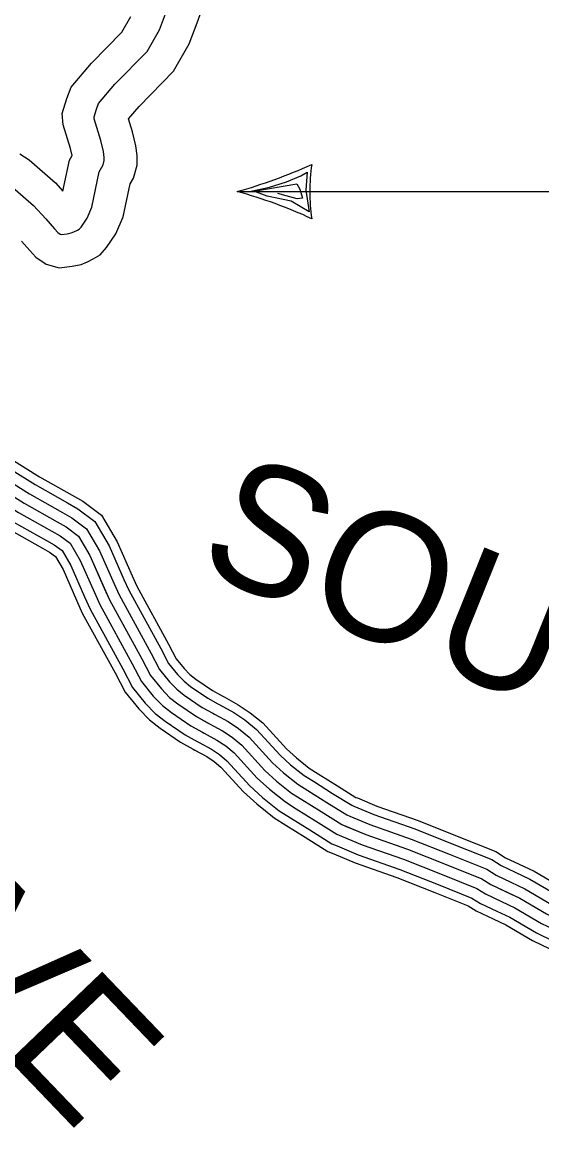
# Model space of a CAD drawing. Extents: x 1551132 to 1791609, y 378168 to 563823.
# Drawn here: x 1580242 to 1581739, y 485043 to 488226 of the extents above; entities that cross this region are included whole.
import ezdxf

# ---------------------------------------------------------------- set-up
doc = ezdxf.new("R2010")
doc.units = 0
for name, color, linetype in [('DESIGN - ROW - Right-of-Way and Easement Labels', 7, 'Continuous'), ('SURVEY - PROPERTY - Owners', 7, 'Continuous'), ('SURVEY - TRANSPORTATION - Roads', 7, 'Continuous')]:
    doc.layers.add(name, color=color, linetype=linetype)

msp = doc.modelspace()

# ---------------------------------------------------------------- linework, layer by layer
at = {"layer": 'DESIGN - ROW - Right-of-Way and Easement Labels'}
for p, q in [((1581003.85, 487766.364), (1581045.115, 487783.307)), ((1581045.115, 487783.307), (1581063.115, 487793.915)), ((1581063.115, 487793.915), (1581058.848, 487741.989)), ((1580896.886, 487737.764), (1580954.043, 487750.439)), ((1580909.56, 487738.822), (1581033.499, 487760.031)), ((1580954.043, 487750.439), (1581003.85, 487766.364)), ((1581033.499, 487760.031), (1581041.949, 487745.247)), ((1581041.949, 487745.247), (1581049.34, 487718.713)), ((1581058.848, 487741.989), (1581068.39, 487679.554)), ((1580861.686, 487737.855), (1582071.083, 487737.856)), ((1580947.659, 487725.055), (1580909.56, 487738.822)), ((1581016.516, 487710.221), (1580947.659, 487725.055)), ((1581002.75, 487726.155), (1580978.375, 487732.447)), ((1581034.516, 487716.605), (1581002.75, 487726.155)), ((1581068.39, 487679.554), (1581016.516, 487710.221)), ((1581049.34, 487718.713), (1581034.516, 487716.605))]:
    msp.add_line(p, q, dxfattribs=at)
for centre, radius, start, end in [((1580439.357, 489231.523), 1552.248, 285.788511, 294.216289), ((1581602.622, 487737.837), 532.31, 171.570761, 188.429158), ((1580496.282, 486400.528), 1386.337, 65.278389, 74.716928)]:
    msp.add_arc(centre, radius, start, end, dxfattribs=at)
at = {"layer": 'SURVEY - PROPERTY - Owners'}
for points in [[(1580240.568, 487595.668), (1580265.034, 487568.567), (1580281.358, 487549.5), (1580311.633, 487528.624), (1580348.623, 487518.908), (1580386.089, 487523.074), (1580411.88, 487528.216), (1580430.513, 487536.108), (1580446.796, 487543.917), (1580466.646, 487556.225), (1580485.72, 487576.751), (1580512.52, 487615.877), (1580533.111, 487665.437), (1580553.094, 487760.697), (1580562.693, 487776.973), (1580573.26, 487813.974), (1580573.26, 487841.783), (1580569.668, 487869.925), (1580560.252, 487909.926), (1580548.761, 487947.285), (1580579.102, 487983.27), (1580678.533, 488084.397), (1580722.882, 488162.841), (1580746.464, 488224.076), (1580769.264, 488287.503)], [(1580207.585, 487756.655), (1580274.767, 487697.712), (1580310.241, 487659.203), (1580335.849, 487630.835), (1580344.99, 487620.16), (1580351.565, 487615.627), (1580355.623, 487614.56), (1580371.64, 487616.343), (1580383.981, 487618.802), (1580391.706, 487622.077), (1580401.439, 487626.744), (1580406.197, 487629.694), (1580411.889, 487635.819), (1580429.205, 487661.095), (1580442.646, 487693.446), (1580463.996, 487795.24), (1580475.346, 487814.482), (1580478.97, 487827.174), (1580478.97, 487835.791), (1580476.762, 487853.108), (1580469.196, 487885.234), (1580450.038, 487947.535), (1580449.505, 487953.252), (1580456.413, 487975.478), (1580462.621, 487991.403), (1580509.345, 488046.813), (1580602.576, 488141.632), (1580637.384, 488203.209), (1580658.092, 488256.977)], [(1580235.41, 487846.891), (1580262.642, 487829.024), (1580338.215, 487762.722), (1580359.623, 487739.48), (1580378.281, 487828.466), (1580386.214, 487841.908), (1580381.606, 487861.475), (1580360.59, 487929.802), (1580357.507, 487962.869), (1580370.74, 488005.454), (1580383.573, 488038.371), (1580442.238, 488107.94), (1580529.503, 488196.692), (1580555.136, 488242.043)], [(1580113.453, 486925.142), (1580248.017, 486840.973), (1580343.098, 486787.447), (1580368.856, 486773.038), (1580404.405, 486746.463), (1580437.487, 486689.903), (1580493.444, 486562.941), (1580586.7, 486393.362), (1580611.916, 486344.927), (1580643.282, 486306.41), (1580666.882, 486282.026), (1580690.573, 486263.642), (1580743.947, 486226.783), (1580781.596, 486206.174), (1580819.245, 486185.573), (1580846.927, 486167.131), (1580874.552, 486144.681), (1580941.35, 486071.587), (1580974.841, 486041.036), (1581018.257, 486006.335), (1581047.948, 485987.86), (1581103.355, 485952.967), (1581162.72, 485916.008), (1581232.21, 485886.899), (1581351.457, 485845.007), (1581462.679, 485801.239), (1581565.935, 485759.596), (1581591.66, 485743.179), (1581674.974, 485703.845), (1581752.197, 485658.61)]]:
    msp.add_lwpolyline(points, dxfattribs=at)
at = {"layer": 'SURVEY - TRANSPORTATION - Roads'}
for points in [[(1580167.902, 486994.552), (1580292.816, 486916.417), (1580386.022, 486863.949), (1580416.73, 486846.765), (1580471.153, 486806.089), (1580515.727, 486729.862), (1580558.926, 486631.851)], [(1580137.828, 486946.468), (1580263.85, 486867.632), (1580358.264, 486814.481), (1580385.772, 486799.097), (1580427.996, 486767.53), (1580465.137, 486704.028), (1580507.027, 486608.976)], [(1580154.261, 486972.752), (1580279.683, 486894.3), (1580373.439, 486841.515), (1580402.697, 486825.148), (1580451.579, 486788.605), (1580492.794, 486718.154), (1580535.393, 486621.484)], [(1580113.453, 486925.142), (1580248.017, 486840.973), (1580343.098, 486787.447), (1580368.856, 486773.038), (1580404.405, 486746.463), (1580437.487, 486689.903), (1580493.444, 486562.941), (1580586.7, 486393.362), (1580611.916, 486344.927), (1580643.282, 486306.41), (1580666.882, 486282.026), (1580690.573, 486263.642), (1580743.947, 486226.783), (1580781.596, 486206.174), (1580819.245, 486185.573), (1580846.927, 486167.131), (1580874.552, 486144.681), (1580941.35, 486071.587), (1580974.841, 486041.036), (1581018.257, 486006.335), (1581047.948, 485987.86), (1581103.355, 485952.967), (1581162.72, 485916.008), (1581232.21, 485886.899), (1581351.457, 485845.007), (1581462.679, 485801.239), (1581565.935, 485759.596), (1581591.66, 485743.179), (1581674.974, 485703.845), (1581752.197, 485658.61)], [(1580121.387, 486920.184), (1580248.017, 486840.973), (1580343.098, 486787.447), (1580368.856, 486773.038), (1580404.405, 486746.463), (1580437.487, 486689.903), (1580478.661, 486596.475)], [(1580104.945, 486893.9), (1580232.184, 486814.314), (1580327.932, 486760.413), (1580351.939, 486746.979), (1580380.814, 486725.395), (1580409.838, 486675.777), (1580450.295, 486583.975)], [(1580088.512, 486867.616), (1580216.351, 486787.647), (1580312.757, 486733.379), (1580335.015, 486720.929), (1580357.231, 486704.32), (1580382.18, 486661.652), (1580421.929, 486571.466)], [(1580075.404, 486846.665), (1580203.735, 486766.388), (1580300.666, 486711.82), (1580321.523, 486700.153), (1580338.423, 486687.519), (1580360.139, 486650.393), (1580399.313, 486561.499)], [(1580558.926, 486631.86), (1580572.159, 486601.834), (1580664.04, 486434.755), (1580685.581, 486393.379), (1580708.922, 486364.711), (1580725.58, 486347.511), (1580742.422, 486334.435), (1580790.045, 486301.551), (1580818.295, 486286.093)], [(1580478.661, 486596.492), (1580493.444, 486562.941), (1580586.7, 486393.362), (1580611.916, 486344.927), (1580643.282, 486306.41), (1580666.882, 486282.026), (1580690.573, 486263.642), (1580743.947, 486226.783), (1580776.179, 486209.141)], [(1580507.027, 486608.992), (1580521.26, 486576.683), (1580614.033, 486407.987), (1580637.949, 486362.053), (1580666.482, 486327.019), (1580687.623, 486305.168), (1580708.897, 486288.659), (1580760.238, 486253.208), (1580791.062, 486236.333)], [(1580535.393, 486621.493), (1580549.085, 486590.434), (1580641.366, 486422.621), (1580663.982, 486379.17), (1580689.681, 486347.619), (1580708.372, 486328.31), (1580727.222, 486313.685), (1580776.529, 486279.626), (1580805.945, 486263.525)], [(1580421.929, 486571.491), (1580437.804, 486535.449), (1580532.035, 486364.103), (1580559.851, 486310.685), (1580596.883, 486265.2), (1580625.391, 486235.741), (1580653.924, 486213.599), (1580711.364, 486173.94), (1580746.413, 486154.756)], [(1580450.295, 486583.992), (1580465.628, 486549.199), (1580559.368, 486378.736), (1580585.884, 486327.802), (1580620.083, 486285.801), (1580646.141, 486258.883), (1580672.248, 486238.625), (1580727.655, 486200.357), (1580761.296, 486181.948)], [(1580399.305, 486561.524), (1580415.629, 486524.49), (1580510.244, 486352.436), (1580539.093, 486297.026), (1580578.392, 486248.766), (1580608.858, 486217.291), (1580639.316, 486193.648), (1580698.373, 486152.872), (1580734.547, 486133.072)], [(1580818.286, 486286.093), (1580823.711, 486283.118), (1580864.694, 486260.692), (1580899.018, 486237.825), (1580934.917, 486208.657), (1581003.407, 486133.705), (1581031.84, 486107.771), (1581068.98, 486078.087), (1581094.488, 486062.212), (1581149.904, 486027.319), (1581203.094, 485994.202), (1581207.402, 485992.394)], [(1580805.937, 486263.534), (1580811.362, 486260.559), (1580851.369, 486238.666), (1580883.743, 486217.099), (1580917.217, 486189.898), (1580985.216, 486115.497), (1581015.132, 486088.204), (1581054.114, 486057.045), (1581080.847, 486040.411), (1581136.254, 486005.519), (1581191.261, 485971.276), (1581197.469, 485968.676)], [(1580791.054, 486236.341), (1580796.479, 486233.366), (1580835.311, 486212.124), (1580865.335, 486192.115), (1580895.885, 486167.29), (1580963.283, 486093.538), (1580994.982, 486064.62), (1581036.181, 486031.694), (1581064.397, 486014.136), (1581119.804, 485979.243), (1581176.986, 485943.642), (1581185.503, 485940.076)], [(1580761.271, 486181.957), (1580766.713, 486178.981), (1580803.178, 486159.023), (1580828.519, 486142.147), (1580853.219, 486122.072), (1580919.417, 486049.637), (1580954.7, 486017.452), (1581000.332, 485980.976), (1581031.498, 485961.584), (1581086.905, 485926.692), (1581148.453, 485888.374), (1581161.553, 485882.891)], [(1580776.162, 486209.149), (1580781.596, 486206.174), (1580819.245, 486185.573), (1580846.927, 486167.131), (1580874.552, 486144.681), (1580941.35, 486071.587), (1580974.841, 486041.036), (1581018.257, 486006.335), (1581047.948, 485987.86), (1581103.355, 485952.967), (1581162.72, 485916.008), (1581173.528, 485911.483)], [(1580746.388, 486154.764), (1580751.83, 486151.789), (1580787.12, 486132.48), (1580810.112, 486117.163), (1580831.886, 486099.463), (1580897.484, 486027.678), (1580934.55, 485993.868), (1580982.399, 485955.626), (1581015.048, 485935.309), (1581070.455, 485900.416), (1581134.179, 485860.74), (1581149.587, 485854.29)], [(1580734.513, 486133.089), (1580739.963, 486130.105), (1580774.312, 486111.313), (1580795.429, 486097.238), (1580814.878, 486081.437), (1580880.002, 486010.177), (1580918.492, 485975.06), (1580968.108, 485935.409), (1581001.94, 485914.358), (1581057.339, 485879.466), (1581122.804, 485838.706), (1581140.037, 485831.489)], [(1581207.41, 485992.394), (1581263.717, 485968.801), (1581382.065, 485927.225), (1581495.145, 485882.733), (1581606.276, 485837.915), (1581634.142, 485820.123), (1581673.041, 485801.764)], [(1581197.469, 485968.668), (1581254.476, 485944.792), (1581373.09, 485903.125), (1581485.629, 485858.84), (1581594.451, 485814.948), (1581621.692, 485797.564), (1581662.066, 485778.505)], [(1581185.494, 485940.076), (1581243.343, 485915.842), (1581362.273, 485874.066), (1581474.154, 485830.04), (1581580.193, 485787.272), (1581606.676, 485770.371), (1581648.833, 485750.471)], [(1581173.52, 485911.483), (1581232.21, 485886.899), (1581351.457, 485845.007), (1581462.679, 485801.239), (1581565.935, 485759.596), (1581591.66, 485743.179), (1581635.6, 485722.437)], [(1581161.545, 485882.891), (1581221.077, 485857.957), (1581340.641, 485815.947), (1581451.205, 485772.438), (1581551.677, 485731.92), (1581576.643, 485715.987), (1581622.367, 485694.403)], [(1581140.02, 485831.498), (1581201.06, 485805.93), (1581321.199, 485763.721), (1581430.588, 485720.678), (1581526.053, 485682.177), (1581549.661, 485667.11), (1581598.584, 485644.018)], [(1581149.57, 485854.298), (1581209.944, 485829.006), (1581329.824, 485786.888), (1581439.73, 485743.637), (1581537.419, 485704.245), (1581561.627, 485688.794), (1581609.134, 485666.369)], [(1581673.033, 485801.764), (1581715.948, 485781.505), (1581793.355, 485736.162), (1581838.895, 485714.378), (1581861.228, 485702.82), (1581882.561, 485697.761), (1581910.96, 485695.811), (1581973.326, 485694.845), (1582097.456, 485696.445), (1582128.414, 485689.17)], [(1581662.058, 485778.513), (1581703.932, 485758.738), (1581781.288, 485713.42), (1581827.437, 485691.353), (1581852.212, 485678.528), (1581878.686, 485672.252), (1581909.877, 485670.111), (1581973.292, 485669.127), (1582094.639, 485670.686), (1582122.53, 485664.136)], [(1581648.817, 485750.479), (1581689.457, 485731.287), (1581766.747, 485686.019), (1581813.621, 485663.602), (1581841.354, 485649.243), (1581874.02, 485641.493), (1581908.577, 485639.127), (1581973.251, 485638.118), (1582091.239, 485639.643), (1582115.447, 485633.952)], [(1581635.584, 485722.445), (1581674.974, 485703.845), (1581752.197, 485658.61), (1581799.805, 485635.843), (1581830.487, 485619.959), (1581869.353, 485610.742), (1581907.277, 485608.142), (1581973.209, 485607.117), (1582087.848, 485608.593), (1582108.356, 485603.776)], [(1581622.351, 485694.411), (1581660.491, 485676.402), (1581737.648, 485631.201), (1581785.988, 485608.084), (1581819.621, 485590.675), (1581864.686, 485579.992), (1581905.977, 485577.158), (1581973.167, 485576.117), (1582084.456, 485577.542), (1582101.264, 485573.6)], [(1581598.559, 485644.026), (1581634.467, 485627.068), (1581711.507, 485581.942), (1581761.155, 485558.199), (1581800.096, 485538.041), (1581856.295, 485524.715), (1581903.635, 485521.473), (1581973.092, 485520.39), (1582078.348, 485521.74), (1582088.531, 485519.357)], [(1581609.109, 485666.377), (1581646.017, 485648.952), (1581723.106, 485603.8), (1581772.172, 485580.333), (1581808.763, 485561.391), (1581860.02, 485549.233), (1581904.677, 485546.174), (1581973.125, 485545.107), (1582081.056, 485546.499), (1582094.181, 485543.416)]]:
    msp.add_lwpolyline(points, dxfattribs=at)

# ---------------------------------------------------------------- texts
at = {"layer": 'DESIGN - ROW - Right-of-Way and Easement Labels'}
for s, height, rotation, p in [('SOUTHPOINT', 369.9937, 338.037469, (1580736.405, 486652.077)), ('LOVE', 370.0006, 313.804669, (1579492.476, 485980.034))]:
    msp.add_text(s, height=height, rotation=rotation, dxfattribs=at).set_placement(p)

doc.saveas('drawing.dxf')
